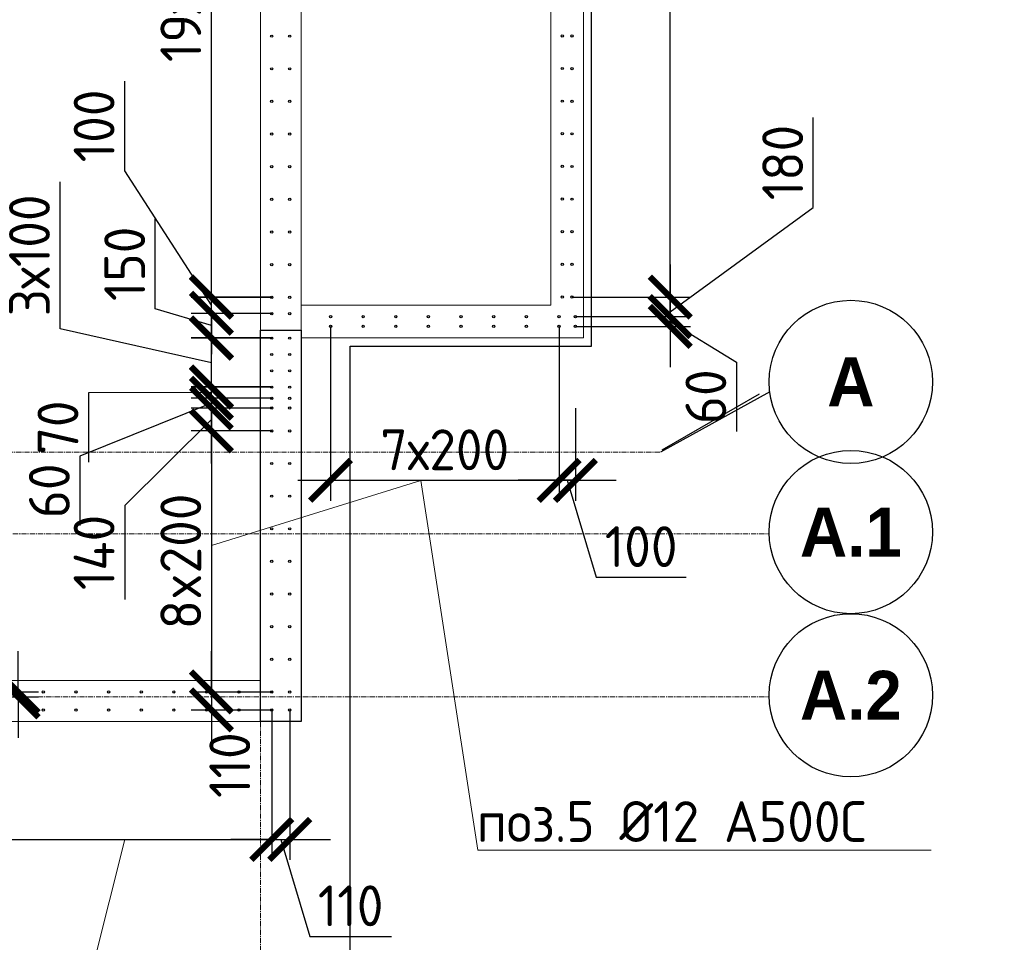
# Model space of a CAD drawing. Header units: millimetres. Extents: x 376598 to 1249954, y -318491 to -22134.
# Tile 430 of 444: x 1241320 to 1247353, y -236490 to -230838. Entities that reach past the tile are written whole.
import ezdxf
from ezdxf import colors
from ezdxf.entities.mleader import LeaderData, LeaderLine
from ezdxf.math import Vec2, Vec3

# ---------------------------------------------------------------- set-up
doc = ezdxf.new("R2010")
doc.units = ezdxf.units.MM
for name, pattern in [('01 Штриховая _4 мм_', [6, 3.5, -2.5]), ('______5', [1100, 800, -100, 100, -100]), ('HIDDEN2', [4.7625, 3.175, -1.5875]), ('осевая', [50.8, 31.75, -6.35, 6.35, -6.35])]:
    doc.linetypes.add(name, pattern=pattern)
for name, color, linetype, lineweight in [('0 Фундамент', 5, 'Continuous', 30), ('1 Стены', 3, 'Continuous', 30), ('Оси', 40, '______5', 18), ('подоснова', 151, 'Continuous', 5), ('РАЗМЕРЫ', 1, 'Continuous', 9), ('СТЕНЫ', 3, 'Continuous', 30)]:
    doc.layers.add(name, color=color, linetype=linetype, lineweight=lineweight)
doc.styles.add('Century Gothic', font='GOTHIC.TTF')
doc.styles.add('GOST-2.304_Type-B', font='GOST_Common.ttf')
doc.dimstyles.new('СПДС', dxfattribs={"dimscale": 100, "dimtxt": 2.5, "dimasz": 2.5, "dimexe": 1.25, "dimexo": 0, "dimtad": 1, "dimdec": 0, "dimtxsty": 'GOST-2.304_Type-B', "dimblk": 'ARCHTICK', "dimcen": 2.5, "dimdle": 2, "dimadec": 0, "dimazin": 2, "dimtfac": 0.75, "dimtdec": 0, "dimtmove": 1, "dimatfit": 3, "dimfxl": 1, "dimtolj": 1, "dimarcsym": 1})

# ---------------------------------------------------------------- blocks, each defined once
blk = doc.blocks.new('NSY101')
at = {"color": 0, "linetype": 'ByBlock', "lineweight": -2}
blk.add_circle((0, 0), 50, dxfattribs=at)
blk = doc.blocks.new('оси 2.2-2.3')
at = {"layer": 'Оси', "color": 16, "linetype": 'осевая', "lineweight": 0, "transparency": 33554687}
for p, q in [((521254.5, -104267.9), (521254.9, -134893.5)), ((468653.8, -126895.4), (523707.4, -126895.4)), ((468076.3, -127395.4), (524372.9, -127395.4)), ((468076.3, -128395.4), (524372.9, -128395.4))]:
    blk.add_line(p, q, dxfattribs=at)
at = {"layer": 'Оси', "color": 16, "linetype": '______5', "lineweight": 25, "transparency": 33554687}
blk.add_line((524376.4, -126525.7), (523707.4, -126895.4), dxfattribs=at)
at = {"layer": 'Оси', "color": 16, "linetype": 'Continuous', "lineweight": 25, "transparency": 33554687, "xscale": 9.999999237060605, "yscale": 9.999999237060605, "zscale": 9.999999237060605}
for p in [(524872.8, -126465.2), (524872.8, -127385.2), (524872.8, -128385.2)]:
    blk.add_blockref('NSY101', p, dxfattribs=at)
at = {"layer": 'Оси', "color": 16, "linetype": 'Continuous', "lineweight": 25, "transparency": 33554687, "char_height": 300, "attachment_point": 5, "style": 'Century Gothic'}
for s, insert, width in [('\\A1;{\\fCentury Gothic|i0|b1;\\H300.000000;\\W1.000000;\\C16;А}\\P', (524872.8, -126465.2), 460), ('\\A1;{\\fCentury Gothic|i0|b1;\\H300.000000;\\W1.000000;\\C16;А.1}\\P', (524872.8, -127385.2), 810), ('\\A1;{\\fCentury Gothic|i0|b1;\\H300.000000;\\W1.000000;\\C16;А.2}\\P', (524872.8, -128385.2), 810)]:
    blk.add_mtext(s, dxfattribs=dict(at, insert=insert, width=width))
blk = doc.blocks.new('стены тп')
at = {"layer": '1 Стены', "color": 252, "linetype": 'HIDDEN2', "lineweight": 0, "true_color": 0x939598}
for p, q in [((911170.6, -198925.6), (911170.6, -207025.6)), ((911370.6, -207225.6), (911370.6, -198925.6)), ((909390.6, -202125.6), (909390.6, -209325.6)), ((909640.6, -207525.6), (909640.6, -202125.6)), ((911170.6, -207025.6), (909640.6, -207025.6)), ((909640.6, -207225.6), (911370.6, -207225.6)), ((909640.6, -209575.6), (909640.6, -207725.6)), ((909390.6, -209325.6), (907730.6, -209325.6)), ((884040.6, -209575.6), (909390.6, -209575.6)), ((909390.6, -209575.6), (909640.6, -209575.6))]:
    blk.add_line(p, q, dxfattribs=at)
blk = doc.blocks.new('_ArchTick')
at = {"color": 0, "linetype": 'ByBlock', "const_width": 0.15}
blk.add_lwpolyline([(-0.5, -0.5), (0.5, 0.5)], dxfattribs=at)
blk = doc.blocks.new('*D3396')
at = {"layer": 'DEFPOINTS', "color": 0, "lineweight": 0, "transparency": 16777216}
for p in [(1242864.9, -235067.2, -720), (1242975.2, -235067.2, -720), (1242975.2, -235860.5)]:
    blk.add_point(p, dxfattribs=at)
at = {"layer": 'РАЗМЕРЫ', "color": 0, "lineweight": -2, "transparency": 16777216}
for p, q in [((1242864.9, -235067.2), (1242864.9, -235985.5)), ((1242975.2, -235067.2), (1242975.2, -235985.5)), ((1242864.9, -235860.5), (1242614.9, -235860.5)), ((1242864.9, -235860.5), (1242975.2, -235860.5)), ((1242864.9, -235860.5), (1242975.2, -235860.5)), ((1242920.1, -235860.5), (1243098.2, -236454.2)), ((1242975.2, -235860.5), (1243225.2, -235860.5)), ((1243098.2, -236454.2), (1243598.2, -236454.2))]:
    blk.add_line(p, q, dxfattribs=at)
at = {"layer": 'РАЗМЕРЫ', "color": 0, "lineweight": -2, "transparency": 16777216, "xscale": 250, "yscale": 250, "zscale": 250}
blk.add_blockref('_ArchTick', (1242864.9, -235860.5), dxfattribs=at)
at = {"layer": 'РАЗМЕРЫ', "color": 0, "lineweight": -2, "transparency": 16777216, "xscale": 250, "yscale": 250, "zscale": 250, "rotation": 180}
blk.add_blockref('_ArchTick', (1242975.2, -235860.5), dxfattribs=at)
at = {"layer": 'РАЗМЕРЫ', "color": 0, "lineweight": 0, "transparency": 16777216, "insert": (1243348.2, -236266.7), "char_height": 250, "attachment_point": 5, "style": 'GOST-2.304_Type-B'}
blk.add_mtext('\\A1;110', dxfattribs=at)
blk = doc.blocks.new('*D3411')
at = {"layer": 'DEFPOINTS', "color": 0, "lineweight": 0, "transparency": 16777216}
for p in [(1244725, -232656.8, -16.6), (1245305.9, -232656.8), (1244790.8, -232717.2)]:
    blk.add_point(p, dxfattribs=at)
at = {"layer": 'РАЗМЕРЫ', "color": 0, "lineweight": -2, "transparency": 16777216}
for p, q in [((1245305.9, -232656.8), (1245305.9, -232406.8)), ((1244725, -232656.8), (1245430.9, -232656.8)), ((1245305.9, -232717.2), (1245305.9, -232656.8)), ((1245305.9, -232717.2), (1245305.9, -232656.8)), ((1244790.8, -232717.2), (1245430.9, -232717.2)), ((1245305.9, -232687), (1245712.1, -232935.6)), ((1245305.9, -232717.2), (1245305.9, -232967.2)), ((1245712.1, -232935.6), (1245712.1, -233360.6))]:
    blk.add_line(p, q, dxfattribs=at)
at = {"layer": 'РАЗМЕРЫ', "color": 0, "lineweight": -2, "transparency": 16777216, "xscale": 250, "yscale": 250, "zscale": 250}
for p, rotation in [((1245305.9, -232656.8), 270), ((1245305.9, -232717.2), 90)]:
    blk.add_blockref('_ArchTick', p, dxfattribs=dict(at, rotation=rotation))
at = {"layer": 'РАЗМЕРЫ', "color": 0, "lineweight": 0, "transparency": 16777216, "insert": (1245524.6, -233148.1), "char_height": 250, "attachment_point": 5, "rotation": 90, "style": 'GOST-2.304_Type-B'}
blk.add_mtext('\\A1;60', dxfattribs=at)
blk = doc.blocks.new('*D3412')
at = {"layer": 'DEFPOINTS', "color": 0, "lineweight": 0, "transparency": 16777216}
for p in [(1244705, -232537.5, -16.6), (1244725, -232717.2, -16.6), (1245305.9, -232717.2)]:
    blk.add_point(p, dxfattribs=at)
at = {"layer": 'РАЗМЕРЫ', "color": 0, "lineweight": -2, "transparency": 16777216}
for p, q in [((1246182.9, -231988), (1246182.9, -231438)), ((1245305.9, -232627.3), (1246182.9, -231988)), ((1245305.9, -232337.5), (1245305.9, -232917.2)), ((1244705, -232537.5), (1245430.9, -232537.5)), ((1244725, -232717.2), (1245430.9, -232717.2))]:
    blk.add_line(p, q, dxfattribs=at)
at = {"layer": 'РАЗМЕРЫ', "color": 0, "lineweight": -2, "transparency": 16777216, "xscale": 250, "yscale": 250, "zscale": 250}
for p, rotation in [((1245305.9, -232537.5), 90), ((1245305.9, -232717.2), 270)]:
    blk.add_blockref('_ArchTick', p, dxfattribs=dict(at, rotation=rotation))
at = {"layer": 'РАЗМЕРЫ', "color": 0, "lineweight": 0, "transparency": 16777216, "insert": (1245995.4, -231713), "char_height": 250, "attachment_point": 5, "rotation": 90, "style": 'GOST-2.304_Type-B'}
blk.add_mtext('\\A1;180', dxfattribs=at)
blk = doc.blocks.new('*D3413')
at = {"layer": 'DEFPOINTS', "color": 0, "lineweight": 0, "transparency": 16777216}
for p in [(1244625, -232717.5, -16.6), (1244725, -233217.2, -16.6), (1244625, -233660)]:
    blk.add_point(p, dxfattribs=at)
at = {"layer": 'РАЗМЕРЫ', "color": 0, "lineweight": -2, "transparency": 16777216}
for p, q in [((1244625, -232717.5), (1244625, -233785)), ((1244725, -233217.2), (1244725, -233785)), ((1244625, -233660), (1244375, -233660)), ((1244725, -233660), (1244625, -233660)), ((1244725, -233660), (1244625, -233660)), ((1244675, -233660), (1244853.1, -234253.8)), ((1244725, -233660), (1244975, -233660)), ((1244853.1, -234253.8), (1245403.1, -234253.8))]:
    blk.add_line(p, q, dxfattribs=at)
at = {"layer": 'РАЗМЕРЫ', "color": 0, "lineweight": -2, "transparency": 16777216, "xscale": 250, "yscale": 250, "zscale": 250}
blk.add_blockref('_ArchTick', (1244625, -233660), dxfattribs=at)
at = {"layer": 'РАЗМЕРЫ', "color": 0, "lineweight": -2, "transparency": 16777216, "xscale": 250, "yscale": 250, "zscale": 250, "rotation": 180}
blk.add_blockref('_ArchTick', (1244725, -233660), dxfattribs=at)
at = {"layer": 'РАЗМЕРЫ', "color": 0, "lineweight": 0, "transparency": 16777216, "insert": (1245128.1, -234066.3), "char_height": 250, "attachment_point": 5, "style": 'GOST-2.304_Type-B'}
blk.add_mtext('\\A1;100', dxfattribs=at)
blk = doc.blocks.new('*D3414')
at = {"layer": 'DEFPOINTS', "color": 0, "lineweight": 0, "transparency": 16777216}
for p in [(1243225, -232717.5, -16.6), (1244625, -233333.3), (1243225, -233660.4)]:
    blk.add_point(p, dxfattribs=at)
at = {"layer": 'РАЗМЕРЫ', "color": 0, "lineweight": -2, "transparency": 16777216}
for p, q in [((1243225, -232717.5), (1243225, -233785.4)), ((1244625, -233333.3), (1244625, -233785.4)), ((1244825, -233660.4), (1243025, -233660.4))]:
    blk.add_line(p, q, dxfattribs=at)
at = {"layer": 'РАЗМЕРЫ', "color": 0, "lineweight": -2, "transparency": 16777216, "xscale": 250, "yscale": 250, "zscale": 250, "rotation": 180}
blk.add_blockref('_ArchTick', (1243225, -233660.4), dxfattribs=at)
at = {"layer": 'РАЗМЕРЫ', "color": 0, "lineweight": -2, "transparency": 16777216, "xscale": 250, "yscale": 250, "zscale": 250}
blk.add_blockref('_ArchTick', (1244625, -233660.4), dxfattribs=at)
at = {"layer": 'РАЗМЕРЫ', "color": 0, "lineweight": 0, "transparency": 16777216, "insert": (1243925, -233472.9), "char_height": 250, "attachment_point": 5, "style": 'GOST-2.304_Type-B'}
blk.add_mtext('\\A1;7х200', dxfattribs=at)
blk = doc.blocks.new('*D3428')
at = {"layer": 'DEFPOINTS', "color": 0, "lineweight": 0, "transparency": 16777216}
for p in [(1242864.6, -233157.1, -720), (1242495, -233217.4), (1242864.6, -233217.4, -720)]:
    blk.add_point(p, dxfattribs=at)
at = {"layer": 'РАЗМЕРЫ', "color": 0, "lineweight": -2, "transparency": 16777216}
for p, q in [((1242495, -233157.1), (1242495, -232907.1)), ((1242864.6, -233157.1), (1242370, -233157.1)), ((1242495, -233157.1), (1242495, -233217.4)), ((1242495, -233157.1), (1242495, -233217.4)), ((1242495, -233187.2), (1241689.7, -233512)), ((1242864.6, -233217.4), (1242370, -233217.4)), ((1242495, -233217.4), (1242495, -233467.4)), ((1241689.7, -233512), (1241689.7, -233937))]:
    blk.add_line(p, q, dxfattribs=at)
at = {"layer": 'РАЗМЕРЫ', "color": 0, "lineweight": -2, "transparency": 16777216, "xscale": 250, "yscale": 250, "zscale": 250}
for p, rotation in [((1242495, -233157.1), 270), ((1242495, -233217.4), 90)]:
    blk.add_blockref('_ArchTick', p, dxfattribs=dict(at, rotation=rotation))
at = {"layer": 'РАЗМЕРЫ', "color": 0, "lineweight": 0, "transparency": 16777216, "insert": (1241502.2, -233724.5), "char_height": 250, "attachment_point": 5, "rotation": 90, "style": 'GOST-2.304_Type-B'}
blk.add_mtext('\\A1;60', dxfattribs=at)
blk = doc.blocks.new('*D3429')
at = {"layer": 'DEFPOINTS', "color": 0, "lineweight": 0, "transparency": 16777216}
for p in [(1242864.6, -233357.1, -720), (1242495, -234957.1), (1242795, -234957.1)]:
    blk.add_point(p, dxfattribs=at)
at = {"layer": 'РАЗМЕРЫ', "color": 0, "lineweight": -2, "transparency": 16777216}
for p, q in [((1242495, -233157.1), (1242495, -235157.1)), ((1242864.6, -233357.1), (1242370, -233357.1)), ((1242795, -234957.1), (1242370, -234957.1))]:
    blk.add_line(p, q, dxfattribs=at)
at = {"layer": 'РАЗМЕРЫ', "color": 0, "lineweight": -2, "transparency": 16777216, "xscale": 250, "yscale": 250, "zscale": 250}
for p, rotation in [((1242495, -233357.1), 90), ((1242495, -234957.1), 270)]:
    blk.add_blockref('_ArchTick', p, dxfattribs=dict(at, rotation=rotation))
at = {"layer": 'РАЗМЕРЫ', "color": 0, "lineweight": 0, "transparency": 16777216, "insert": (1242307.5, -234157.1), "char_height": 250, "attachment_point": 5, "rotation": 90, "style": 'GOST-2.304_Type-B'}
blk.add_mtext('\\A1;8x200', dxfattribs=at)
blk = doc.blocks.new('*D3430')
at = {"layer": 'DEFPOINTS', "color": 0, "lineweight": 0, "transparency": 16777216}
for p in [(1242864.6, -234957.1, -720), (1242495, -235067.2), (1242864.9, -235067.2)]:
    blk.add_point(p, dxfattribs=at)
at = {"layer": 'РАЗМЕРЫ', "color": 0, "lineweight": -2, "transparency": 16777216}
for p, q in [((1242495, -234957.1), (1242495, -234707.1)), ((1242864.6, -234957.1), (1242370, -234957.1)), ((1242495, -234957.1), (1242495, -235067.2)), ((1242864.9, -235067.2), (1242370, -235067.2)), ((1242495, -235067.2), (1242495, -235317.2))]:
    blk.add_line(p, q, dxfattribs=at)
at = {"layer": 'РАЗМЕРЫ', "color": 0, "lineweight": -2, "transparency": 16777216, "xscale": 250, "yscale": 250, "zscale": 250}
for p, rotation in [((1242495, -234957.1), 270), ((1242495, -235067.2), 90)]:
    blk.add_blockref('_ArchTick', p, dxfattribs=dict(at, rotation=rotation))
at = {"layer": 'РАЗМЕРЫ', "color": 0, "lineweight": 0, "transparency": 16777216, "insert": (1242607.5, -235404.9), "char_height": 250, "attachment_point": 5, "rotation": 90, "style": 'GOST-2.304_Type-B'}
blk.add_mtext('\\A1;110', dxfattribs=at)
blk = doc.blocks.new('*D3165')
at = {"layer": 'DEFPOINTS', "color": 0, "lineweight": 0, "transparency": 16777216}
for p in [(1241065.2, -234956.8, -360), (1241064, -234987.2), (1241311.1, -234987.2)]:
    blk.add_point(p, dxfattribs=at)
at = {"layer": 'РАЗМЕРЫ', "color": 0, "lineweight": -2, "transparency": 16777216}
for p, q in [((1241311.1, -234956.8), (1241311.1, -234706.8)), ((1241065.2, -234956.8), (1241436.1, -234956.8)), ((1241311.1, -234956.8), (1241311.1, -234987.2)), ((1241064, -234987.2), (1241436.1, -234987.2)), ((1241311.1, -234987.2), (1241311.1, -235237.2))]:
    blk.add_line(p, q, dxfattribs=at)
at = {"layer": 'РАЗМЕРЫ', "color": 0, "lineweight": -2, "transparency": 16777216, "xscale": 250, "yscale": 250, "zscale": 250}
for p, rotation in [((1241311.1, -234956.8), 270), ((1241311.1, -234987.2), 90)]:
    blk.add_blockref('_ArchTick', p, dxfattribs=dict(at, rotation=rotation))
at = {"layer": 'РАЗМЕРЫ', "color": 0, "lineweight": 0, "transparency": 16777216, "insert": (1241116.6, -234413.9), "char_height": 250, "attachment_point": 5, "rotation": 90, "style": 'GOST-2.304_Type-B'}
blk.add_mtext('\\A1;30', dxfattribs=at)
blk = doc.blocks.new('_None')
blk = doc.blocks.new('*D3223')
at = {"layer": 'DEFPOINTS', "color": 0, "lineweight": 0, "transparency": 16777216}
for p in [(1242864.9, -235137.2), (1236664.8, -235275.5), (1242864.9, -235860.5)]:
    blk.add_point(p, dxfattribs=at)
at = {"layer": 'РАЗМЕРЫ', "color": 0, "lineweight": -2, "transparency": 16777216}
for p, q in [((1242864.9, -235137.2), (1242864.9, -235985.5)), ((1236664.8, -235275.5), (1236664.8, -235985.5)), ((1236464.8, -235860.5), (1243064.9, -235860.5))]:
    blk.add_line(p, q, dxfattribs=at)
at = {"layer": 'РАЗМЕРЫ', "color": 0, "lineweight": -2, "transparency": 16777216, "xscale": 250, "yscale": 250, "zscale": 250, "rotation": 180}
blk.add_blockref('_ArchTick', (1236664.8, -235860.5), dxfattribs=at)
at = {"layer": 'РАЗМЕРЫ', "color": 0, "lineweight": -2, "transparency": 16777216, "xscale": 250, "yscale": 250, "zscale": 250}
blk.add_blockref('_ArchTick', (1242864.9, -235860.5), dxfattribs=at)
at = {"layer": 'РАЗМЕРЫ', "color": 0, "lineweight": 0, "transparency": 16777216, "insert": (1239764.9, -235673), "char_height": 250, "attachment_point": 5, "style": 'GOST-2.304_Type-B'}
blk.add_mtext('\\A1;31х200', dxfattribs=at)
blk = doc.blocks.new('*D3492')
at = {"layer": 'DEFPOINTS', "color": 0, "lineweight": 0, "transparency": 16777216}
for p in [(1242495, -233217.4), (1242652.9, -233217.4), (1242864.6, -233357.1, -720)]:
    blk.add_point(p, dxfattribs=at)
at = {"layer": 'РАЗМЕРЫ', "color": 0, "lineweight": -2, "transparency": 16777216}
for p, q in [((1242495, -233557.1), (1242495, -233017.4)), ((1242652.9, -233217.4), (1242370, -233217.4)), ((1242495, -233287.2), (1241963.8, -233814.5)), ((1242864.6, -233357.1), (1242370, -233357.1)), ((1241963.8, -233814.5), (1241963.8, -234389.5))]:
    blk.add_line(p, q, dxfattribs=at)
at = {"layer": 'РАЗМЕРЫ', "color": 0, "lineweight": -2, "transparency": 16777216, "xscale": 250, "yscale": 250, "zscale": 250}
for p, rotation in [((1242495, -233217.4), 90), ((1242495, -233357.1), 270)]:
    blk.add_blockref('_ArchTick', p, dxfattribs=dict(at, rotation=rotation))
at = {"layer": 'РАЗМЕРЫ', "color": 0, "lineweight": 0, "transparency": 16777216, "insert": (1241776.3, -234102), "char_height": 250, "attachment_point": 5, "rotation": 90, "style": 'GOST-2.304_Type-B'}
blk.add_mtext('\\A1;140', dxfattribs=at)
blk = doc.blocks.new('*D3493')
at = {"layer": 'DEFPOINTS', "color": 0, "lineweight": 0, "transparency": 16777216}
for p in [(1242495, -233087.4), (1242863.9, -233087.4), (1242864.6, -233157.1, -720)]:
    blk.add_point(p, dxfattribs=at)
at = {"layer": 'РАЗМЕРЫ', "color": 0, "lineweight": -2, "transparency": 16777216}
for p, q in [((1242495, -233087.4), (1242495, -232837.4)), ((1242863.9, -233087.4), (1242370, -233087.4)), ((1242495, -233157.1), (1242495, -233087.4)), ((1242495, -233157.1), (1242495, -233087.4)), ((1242495, -233122.2), (1241742.3, -233124.2)), ((1241742.3, -233124.2), (1241742.3, -233548)), ((1242864.6, -233157.1), (1242370, -233157.1)), ((1242495, -233157.1), (1242495, -233407.1))]:
    blk.add_line(p, q, dxfattribs=at)
at = {"layer": 'РАЗМЕРЫ', "color": 0, "lineweight": -2, "transparency": 16777216, "xscale": 250, "yscale": 250, "zscale": 250}
for p, rotation in [((1242495, -233087.4), 270), ((1242495, -233157.1), 90)]:
    blk.add_blockref('_ArchTick', p, dxfattribs=dict(at, rotation=rotation))
at = {"layer": 'РАЗМЕРЫ', "color": 0, "lineweight": 0, "transparency": 16777216, "insert": (1241554.8, -233336.1), "char_height": 250, "attachment_point": 5, "rotation": 90, "style": 'GOST-2.304_Type-B'}
blk.add_mtext('\\A1;70', dxfattribs=at)
blk = doc.blocks.new('*D3494')
at = {"layer": 'DEFPOINTS', "color": 0, "lineweight": 0, "transparency": 16777216}
for p in [(1242495, -232789.3), (1242864.6, -232789.3), (1242864.6, -233089.3)]:
    blk.add_point(p, dxfattribs=at)
at = {"layer": 'РАЗМЕРЫ', "color": 0, "lineweight": -2, "transparency": 16777216}
for p, q in [((1241567.7, -232731.8), (1241567.7, -231831.8)), ((1242495, -233289.3), (1242495, -232589.3)), ((1242495, -232939.3), (1241567.7, -232731.8)), ((1242864.6, -232789.3), (1242370, -232789.3)), ((1242864.6, -233089.3), (1242370, -233089.3))]:
    blk.add_line(p, q, dxfattribs=at)
at = {"layer": 'РАЗМЕРЫ', "color": 0, "lineweight": -2, "transparency": 16777216, "xscale": 250, "yscale": 250, "zscale": 250}
for p, rotation in [((1242495, -232789.3), 90), ((1242495, -233089.3), 270)]:
    blk.add_blockref('_ArchTick', p, dxfattribs=dict(at, rotation=rotation))
at = {"layer": 'РАЗМЕРЫ', "color": 0, "lineweight": 0, "transparency": 16777216, "insert": (1241380.2, -232281.8), "char_height": 250, "attachment_point": 5, "rotation": 90, "style": 'GOST-2.304_Type-B'}
blk.add_mtext('\\A1;3х100', dxfattribs=at)
blk = doc.blocks.new('*D3224')
at = {"layer": 'DEFPOINTS', "color": 0, "lineweight": 0, "transparency": 16777216}
for p in [(1242495, -232637.1), (1242864.6, -232637.1, -720), (1242864.6, -232787.3)]:
    blk.add_point(p, dxfattribs=at)
at = {"layer": 'РАЗМЕРЫ', "color": 0, "lineweight": -2, "transparency": 16777216}
for p, q in [((1242151.3, -232609), (1242151.3, -232059)), ((1242495, -232987.3), (1242495, -232437.1)), ((1242495, -232712.2), (1242151.3, -232609)), ((1242864.6, -232637.1), (1242370, -232637.1)), ((1242864.6, -232787.3), (1242370, -232787.3))]:
    blk.add_line(p, q, dxfattribs=at)
at = {"layer": 'РАЗМЕРЫ', "color": 0, "lineweight": -2, "transparency": 16777216, "xscale": 250, "yscale": 250, "zscale": 250}
for p, rotation in [((1242495, -232637.1), 90), ((1242495, -232787.3), 270)]:
    blk.add_blockref('_ArchTick', p, dxfattribs=dict(at, rotation=rotation))
at = {"layer": 'РАЗМЕРЫ', "color": 0, "lineweight": 0, "transparency": 16777216, "insert": (1241963.8, -232334), "char_height": 250, "attachment_point": 5, "rotation": 90, "style": 'GOST-2.304_Type-B'}
blk.add_mtext('\\A1;150', dxfattribs=at)
blk = doc.blocks.new('*D3225')
at = {"layer": 'DEFPOINTS', "color": 0, "lineweight": 0, "transparency": 16777216}
for p in [(1242495, -232537.1), (1242864.6, -232537.1, -720), (1242864.6, -232637.1, -720)]:
    blk.add_point(p, dxfattribs=at)
at = {"layer": 'РАЗМЕРЫ', "color": 0, "lineweight": -2, "transparency": 16777216}
for p, q in [((1241963.8, -231763.9), (1241963.8, -231213.9)), ((1242495, -232587.1), (1241963.8, -231763.9)), ((1242495, -232537.1), (1242495, -232287.1)), ((1242864.6, -232537.1), (1242370, -232537.1)), ((1242495, -232637.1), (1242495, -232537.1)), ((1242495, -232637.1), (1242495, -232537.1)), ((1242864.6, -232637.1), (1242370, -232637.1)), ((1242495, -232637.1), (1242495, -232887.1))]:
    blk.add_line(p, q, dxfattribs=at)
at = {"layer": 'РАЗМЕРЫ', "color": 0, "lineweight": -2, "transparency": 16777216, "xscale": 250, "yscale": 250, "zscale": 250}
for p, rotation in [((1242495, -232537.1), 270), ((1242495, -232637.1), 90)]:
    blk.add_blockref('_ArchTick', p, dxfattribs=dict(at, rotation=rotation))
at = {"layer": 'РАЗМЕРЫ', "color": 0, "lineweight": 0, "transparency": 16777216, "insert": (1241776.3, -231488.9), "char_height": 250, "attachment_point": 5, "rotation": 90, "style": 'GOST-2.304_Type-B'}
blk.add_mtext('\\A1;100', dxfattribs=at)
blk = doc.blocks.new('*D3495')
at = {"layer": 'DEFPOINTS', "color": 0, "lineweight": 0, "transparency": 16777216}
for p in [(1242495, -228739.3), (1242864.6, -228739.3), (1242864.6, -232539.1, -720)]:
    blk.add_point(p, dxfattribs=at)
at = {"layer": 'РАЗМЕРЫ', "color": 0, "lineweight": -2, "transparency": 16777216}
for p, q in [((1242495, -232739.1), (1242495, -228539.3)), ((1242864.6, -228739.3), (1242370, -228739.3)), ((1242864.6, -232539.1), (1242370, -232539.1))]:
    blk.add_line(p, q, dxfattribs=at)
at = {"layer": 'РАЗМЕРЫ', "color": 0, "lineweight": -2, "transparency": 16777216, "xscale": 250, "yscale": 250, "zscale": 250}
for p, rotation in [((1242495, -228739.3), 90), ((1242495, -232539.1), 270)]:
    blk.add_blockref('_ArchTick', p, dxfattribs=dict(at, rotation=rotation))
at = {"layer": 'РАЗМЕРЫ', "color": 0, "lineweight": 0, "transparency": 16777216, "insert": (1242307.5, -230639.2), "char_height": 250, "attachment_point": 5, "rotation": 90, "style": 'GOST-2.304_Type-B'}
blk.add_mtext('\\A1;19х200', dxfattribs=at)
blk = doc.blocks.new('*D3238')
at = {"layer": 'DEFPOINTS', "color": 0, "lineweight": 0, "transparency": 16777216}
for p in [(1244893.4, -224537.5), (1245305.9, -224537.5), (1244705, -232537.5, -16.6)]:
    blk.add_point(p, dxfattribs=at)
at = {"layer": 'РАЗМЕРЫ', "color": 0, "lineweight": -2, "transparency": 16777216}
for p, q in [((1245305.9, -232737.5), (1245305.9, -224337.5)), ((1244893.4, -224537.5), (1245430.9, -224537.5)), ((1244705, -232537.5), (1245430.9, -232537.5))]:
    blk.add_line(p, q, dxfattribs=at)
at = {"layer": 'РАЗМЕРЫ', "color": 0, "lineweight": -2, "transparency": 16777216, "xscale": 250, "yscale": 250, "zscale": 250}
for p, rotation in [((1245305.9, -224537.5), 90), ((1245305.9, -232537.5), 270)]:
    blk.add_blockref('_ArchTick', p, dxfattribs=dict(at, rotation=rotation))
at = {"layer": 'РАЗМЕРЫ', "color": 0, "lineweight": 0, "transparency": 16777216, "insert": (1245118.4, -228537.5), "char_height": 250, "attachment_point": 5, "rotation": 90, "style": 'GOST-2.304_Type-B'}
blk.add_mtext('\\A1;40х200', dxfattribs=at)
blk = doc.blocks.new('стены  тп')
at = {"layer": 'СТЕНЫ', "color": 251, "linetype": '01 Штриховая _4 мм_', "lineweight": 0, "true_color": 0x636466}
for p, q in [((591292.3, -328025.7, 3100), (591292.3, -336125.7, 3100)), ((591492.3, -336325.7, 3100), (591492.3, -328025.7, 3100)), ((589512.3, -331225.7, 3100), (589512.3, -338425.7, 3100)), ((589762.3, -336625.7, 3100), (589762.3, -331225.7, 3100)), ((591292.3, -336125.7, 3100), (589762.3, -336125.7, 3100)), ((589762.3, -336325.7, 3100), (591492.3, -336325.7, 3100)), ((589762.3, -338675.7, 3100), (589762.3, -336625.7, 3100)), ((589512.3, -338425.7, 3100), (587852.3, -338425.7, 3100)), ((564162.3, -338675.7, 3100), (589512.3, -338675.7, 3100)), ((589512.3, -338675.7, 3100), (589762.3, -338675.7, 3100))]:
    blk.add_line(p, q, dxfattribs=at)

msp = doc.modelspace()

# ---------------------------------------------------------------- linework, layer by layer
at = {"color": 1, "lineweight": 30}
msp.add_lwpolyline([(1242795, -232739.3), (1243045, -232739.3), (1243045, -235137.2), (1242795, -235137.2)], close=True, dxfattribs=at)
at = {"layer": '0 Фундамент'}
msp.add_lwpolyline([(1195694.8, -212737.2), (1195694.8, -236917.2), (1203044.8, -236917.2), (1203044.8, -236917.2), (1215544.8, -236917.2), (1215544.8, -236917.2), (1217894.8, -236917.2), (1217894.8, -236917.2), (1243344.8, -236917.2), (1243344.8, -232837.2), (1244824.8, -232837.2), (1244824.8, -224237.2), (1243344.8, -224237.2), (1243344.8, -212737.2), (1195694.8, -212737.2)], dxfattribs=at)
at = {"layer": 'Оси', "color": 16, "linetype": '______5', "lineweight": 25, "transparency": 33554687}
msp.add_line((1245852, -233131.8), (1245255.7, -233476), dxfattribs=at)
at = {"layer": 'РАЗМЕРЫ', "color": 8, "linetype": 'Continuous', "lineweight": 30}
for centre in [(1242864.6, -230939.1, -720), (1242975, -230939.1, -720), (1244645, -230937.2, -16.6), (1244705, -230937.5, -16.6), (1242864.6, -231139.1, -720), (1242975, -231139.1, -720), (1244645, -231137.2, -16.6), (1244705, -231137.5, -16.6), (1242864.6, -231339.1, -720), (1242975, -231339.1, -720), (1244645, -231337.2, -16.6), (1244705, -231337.5, -16.6), (1242864.6, -231539.1, -720), (1242975, -231539.1, -720), (1244645, -231537.2, -16.6), (1244705, -231537.5, -16.6), (1242864.6, -231739.1, -720), (1242975, -231739.1, -720), (1244645, -231737.2, -16.6), (1244705, -231737.5, -16.6), (1242864.6, -231939.1, -720), (1242975, -231939.1, -720), (1244645, -231937.2, -16.6), (1244705, -231937.5, -16.6), (1242864.6, -232139.1, -720), (1242975, -232139.1, -720), (1244645, -232137.2, -16.6), (1244705, -232137.5, -16.6), (1242864.6, -232339.1, -720), (1242975, -232339.1, -720), (1244645, -232337.2, -16.6), (1244705, -232337.5, -16.6), (1242864.6, -232539.1, -720), (1242975, -232539.1, -720), (1244645, -232537.2, -16.6), (1244705, -232537.5, -16.6), (1242864.6, -232639.1, -720), (1242975, -232639.1, -720), (1243225, -232657.2, -16.6), (1243425, -232657.2, -16.6), (1243625, -232657.2, -16.6), (1243825, -232657.2, -16.6), (1244025, -232657.2, -16.6), (1244225, -232657.2, -16.6), (1244425, -232657.2, -16.6), (1244625, -232657.2, -16.6), (1244725, -232656.8, -16.6), (1243225, -232717.5, -16.6), (1243425, -232717.5, -16.6), (1243625, -232717.5, -16.6), (1243825, -232717.5, -16.6), (1244025, -232717.5, -16.6), (1244225, -232717.5, -16.6), (1244425, -232717.5, -16.6), (1244625, -232717.5, -16.6), (1244725, -232717.2, -16.6), (1242864.6, -232789.3), (1242975, -232789.3), (1242864.6, -232889.3), (1242975, -232889.3), (1242864.6, -232989.3), (1242975, -232989.3), (1242864.6, -233089.3), (1242975, -233089.3), (1242864.6, -233157.1, -720), (1242975, -233157.1, -720), (1242864.6, -233217.4, -720), (1242975, -233217.4, -720), (1242864.6, -233357.1, -720), (1242975, -233357.1, -720), (1242864.6, -233557.1, -720), (1242975, -233557.1, -720), (1242864.6, -233757.1, -720), (1242975, -233757.1, -720), (1242864.6, -233957.1, -720), (1242975, -233957.1, -720), (1242864.6, -234157.1, -720), (1242975, -234157.1, -720), (1242864.6, -234357.1, -720), (1242975, -234357.1, -720), (1242864.6, -234557.1, -720), (1242975, -234557.1, -720), (1242864.6, -234757.1, -720), (1242975, -234757.1, -720), (1241464.9, -234956.8, -720), (1241664.9, -234956.8, -720), (1241864.9, -234956.8, -720), (1242064.9, -234956.8, -720), (1242264.9, -234956.8, -720), (1242464.9, -234956.8, -720), (1242664.9, -234956.8, -720), (1242864.6, -234957.1, -720), (1242864.9, -234956.8, -720), (1242975, -234957.1, -720), (1241464.9, -235067.2, -720), (1241664.9, -235067.2, -720), (1241864.9, -235067.2, -720), (1242064.9, -235067.2, -720), (1242264.9, -235067.2, -720), (1242464.9, -235067.2, -720), (1242664.9, -235067.2, -720), (1242864.9, -235067.2, -720), (1242975.2, -235067.2, -720)]:
    msp.add_circle(centre, 7, dxfattribs=at)

# ---------------------------------------------------------------- block references
at = {"layer": 'РАЗМЕРЫ', "color": 1}
for name, p in [('оси 2.2-2.3', (721540.1, -106591.8)), ('стены тп', (333404.4, -25561.5))]:
    msp.add_blockref(name, p, dxfattribs=at)
at = {"layer": 'РАЗМЕРЫ'}
msp.add_blockref('стены  тп', (653282.7, 103538.6, -3100), dxfattribs=at)

# ---------------------------------------------------------------- dimensions: what is measured, and where the dimension line sits
at = {"layer": 'РАЗМЕРЫ', "color": 1, "lineweight": 0}
for base, p1, p2, text, picture, middle in [((1245305.9, -224537.5), (1244705, -232537.5, -16.6), (1244893.4, -224537.5), '40х200', '*D3238', (1245118.4, -228537.5)), ((1242495, -228739.3), (1242864.6, -232539.1, -720), (1242864.6, -228739.3), '19х200', '*D3495', (1242307.5, -230639.2)), ((1242495, -234957.1), (1242864.6, -233357.1, -720), (1242795, -234957.1), '8x200', '*D3429', (1242307.5, -234157.1))]:
    dim = msp.add_linear_dim(base=base, p1=p1, p2=p2, angle=90, text=text, dimstyle='СПДС', dxfattribs=at)
    dim.commit()
    dim.dimension.update_dxf_attribs({"geometry": picture, "text_midpoint": middle})
for base, p1, p2, picture, middle in [((1242495, -232537.1), (1242864.6, -232637.1, -720), (1242864.6, -232537.1, -720), '*D3225', (1241963.8, -231701.4)), ((1245305.9, -232717.2), (1244705, -232537.5, -16.6), (1244725, -232717.2, -16.6), '*D3412', (1246182.9, -231925.5)), ((1245305.9, -232656.8), (1244790.8, -232717.2), (1244725, -232656.8, -16.6), '*D3411', (1245712.1, -232998.1)), ((1242495, -233087.4), (1242864.6, -233157.1, -720), (1242863.9, -233087.4), '*D3493', (1241742.3, -233186.7)), ((1242495, -233217.4), (1242864.6, -233157.1, -720), (1242864.6, -233217.4, -720), '*D3428', (1241689.7, -233574.5)), ((1242495, -233217.4), (1242864.6, -233357.1, -720), (1242652.9, -233217.4), '*D3492', (1241963.8, -233877)), ((1241311.1, -234987.2), (1241065.2, -234956.8, -360), (1241064, -234987.2), '*D3165', (1241304.1, -234413.9)), ((1242495, -235067.2), (1242864.6, -234957.1, -720), (1242864.9, -235067.2), '*D3430', (1242795, -235404.9))]:
    dim = msp.add_linear_dim(base=base, p1=p1, p2=p2, angle=90, dimstyle='СПДС', dxfattribs=at)
    dim.commit()
    dim.dimension.update_dxf_attribs({"geometry": picture, "text_midpoint": middle, "dimtype": 160})
dim = msp.add_linear_dim(base=(1242495, -232789.3), p1=(1242864.6, -233089.3), p2=(1242864.6, -232789.3), angle=90, text='3х100', dimstyle='СПДС', dxfattribs=at)
dim.commit()
dim.dimension.update_dxf_attribs({"geometry": '*D3494', "text_midpoint": (1241567.7, -232669.3), "dimtype": 160})
dim = msp.add_linear_dim(base=(1242495, -232637.1), p1=(1242864.6, -232787.3), p2=(1242864.6, -232637.1, -720), angle=90, dimstyle='СПДС', dxfattribs=at)
dim.commit()
dim.dimension.update_dxf_attribs({"geometry": '*D3224', "text_midpoint": (1241963.8, -232546.5)})
for base, p1, p2, text, picture, middle in [((1243225, -233660.4), (1244625, -233333.3), (1243225, -232717.5, -16.6), '7х200', '*D3414', (1243925, -233472.9)), ((1242864.9, -235860.5), (1236664.8, -235275.5), (1242864.9, -235137.2), '31х200', '*D3223', (1239764.9, -235673))]:
    dim = msp.add_linear_dim(base=base, p1=p1, p2=p2, text=text, dimstyle='СПДС', dxfattribs=at)
    dim.commit()
    dim.dimension.update_dxf_attribs({"geometry": picture, "text_midpoint": middle})
for base, p1, p2, picture, middle in [((1244625, -233660), (1244725, -233217.2, -16.6), (1244625, -232717.5, -16.6), '*D3413', (1244915.6, -234066.3)), ((1242975.2, -235860.5), (1242864.9, -235067.2, -720), (1242975.2, -235067.2, -720), '*D3396', (1243160.7, -236266.7))]:
    dim = msp.add_linear_dim(base=base, p1=p1, p2=p2, dimstyle='СПДС', dxfattribs=at)
    dim.commit()
    dim.dimension.update_dxf_attribs({"geometry": picture, "text_midpoint": middle})

# ---------------------------------------------------------------- leaders
at = {"layer": 'подоснова', "color": 4, "ltscale": 0.3}
ml = msp.add_multileader_mtext('Standard', dxfattribs=at)
ml.set_content('{\\C2;поз.5 %%C12 А500С }', color=4, style='GOST-2.304_Type-B')
ml.set_leader_properties(color=256, linetype='ByLayer', lineweight=15)
ml.set_arrow_properties(name='NONE')
ml.build(insert=Vec2(0, 0))
ml.multileader.update_dxf_attribs({"text_left_attachment_type": 6, "text_right_attachment_type": 6, "dogleg_length": 0.1, "arrow_head_size": 18})
ctx = ml.context
ctx.base_point, ctx.char_height, ctx.arrow_head_size, ctx.landing_gap_size, ctx.plane_origin = Vec3(1244128.4, -235925.5), 250, 18, 20, Vec3(1255264, -235563)
ctx.left_attachment, ctx.right_attachment, ctx.text_align_type = 6, 6, 1
notes = []
notes.append((ctx, [(1, (1, 1, 0), (1244128.3, -235925.5), (1, 0), 0.1, [(1, [(1242495, -234058.9), (1243777.9, -233660.4)], 0, [])])]))
ctx.mtext.insert, ctx.mtext.width, ctx.mtext.alignment, ctx.mtext.flow_direction = Vec3(1245315.3, -235625.5), 4075.871, 2, 5
ml = msp.add_multileader_mtext('Standard', dxfattribs=at)
ml.set_content('{\\C2;поз.5 %%C12 А500С }', color=4, style='GOST-2.304_Type-B')
ml.set_leader_properties(color=256, linetype='ByLayer', lineweight=15)
ml.set_arrow_properties(name='NONE')
ml.build(insert=Vec2(0, 0))
ml.multileader.update_dxf_attribs({"text_left_attachment_type": 6, "text_right_attachment_type": 6, "dogleg_length": 0.1, "arrow_head_size": 18})
ctx = ml.context
ctx.base_point, ctx.char_height, ctx.arrow_head_size, ctx.landing_gap_size, ctx.plane_origin = Vec3(1241199.4, -238890.4), 250, 18, 20, Vec3(1251795.3, -237793)
ctx.left_attachment, ctx.right_attachment, ctx.text_align_type = 6, 6, 1
notes.append((ctx, [(1, (1, 1, 0), (1241199.3, -238890.4), (1, 0), 0.1, [(2, [(1232795.1, -235860.5), (1238724.9, -235860.5), (1241965.1, -235860.5)], 0, [])])]))
ctx.mtext.insert, ctx.mtext.width, ctx.mtext.alignment, ctx.mtext.flow_direction = Vec3(1242386.2, -238590.4), 4075.871, 2, 5
for ctx, leaders in notes:
    for number, flags, end, landing, length, lines in leaders:
        leader = LeaderData()
        leader.index, (leader.has_last_leader_line, leader.has_dogleg_vector, leader.attachment_direction) = number, flags
        leader.last_leader_point, leader.dogleg_vector, leader.dogleg_length = Vec3(end), Vec3(landing), length
        for number, points, colour, breaks in lines:
            line = LeaderLine()
            line.index, line.vertices, line.color, line.breaks = number, Vec3.list(points), colors.encode_raw_color(colour), breaks
            leader.lines.append(line)
        ctx.leaders.append(leader)

doc.saveas('drawing.dxf')
